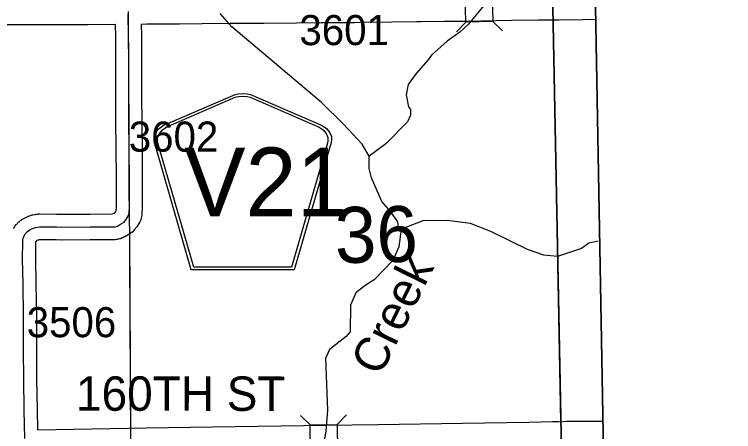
# Model space of a CAD drawing. Extents: x 23.6 to 68.7, y -63 to -29.
# Drawn here: x 55.238 to 56.912, y -39.423 to -38.453 of the extents above; entities that cross this region are included whole.
import ezdxf

# ---------------------------------------------------------------- set-up
doc = ezdxf.new("R2010")
doc.units = 0
for name, color, linetype in [('tdCoClipBndry', 7, 'Continuous'), ('tdCoCoBndry', 7, 'Continuous'), ('tdCoCoBndryPart', 7, 'Continuous'), ('tdCoHydroRiver', 7, 'Continuous'), ('tdCoHydroTxtLg', 7, 'Continuous'), ('tdCoSecRdNmbr', 7, 'Continuous'), ('tdCoSecRdTxt', 7, 'Continuous'), ('tdCoSecRteBand', 7, 'Continuous'), ('tdCoSecRteCL', 7, 'Continuous'), ('tdCoSectLine', 7, 'Continuous'), ('tdCoSectLinePart', 7, 'Continuous'), ('tdCoSectNmbr', 7, 'Continuous'), ('tdCoShieldCoRte', 7, 'Continuous'), ('tdCoStrucSec', 7, 'Continuous'), ('tdCoSurfGravel', 7, 'Continuous'), ('tdCoTwpBndryShd', 7, 'Continuous')]:
    doc.layers.add(name, color=color, linetype=linetype)

msp = doc.modelspace()

# ---------------------------------------------------------------- linework, layer by layer
at = {"layer": 'tdCoClipBndry'}
msp.add_lwpolyline([(48.4512, -33.5006), (56.4135, -33.3762), (56.4393, -33.3792), (56.4635, -33.3887), (56.4958, -33.4172), (56.511, -33.4483), (56.515, -33.4739), (56.5367, -34.4332), (56.5907, -38.4342), (56.6629, -42.4448), (56.8804, -55.4557), (56.9085, -56.4312), (56.9025, -56.8392), (56.9121, -57.4607), (56.9036, -57.4944), (56.8842, -57.5232), (56.8561, -57.5435), (56.8227, -57.553), (51.8233, -57.6334)], dxfattribs=at)
at = {"layer": 'tdCoCoBndry'}
for p, q in [((56.5105, -39.4286), (56.4911, -38.4358)), ((56.4911, -38.4358), (56.5105, -39.4286))]:
    msp.add_line(p, q, dxfattribs=at)
for points in [[(52.4244, -33.5401), (53.4208, -33.5241), (54.4205, -33.5093), (55.4178, -33.4938), (56.4154, -33.4762), (56.4371, -34.4346), (56.4491, -35.4344), (56.4625, -36.4338), (56.4774, -37.4328), (56.4911, -38.4358), (56.5105, -39.4286), (56.5284, -40.4484), (56.5463, -41.4474)], [(56.4151, -33.4762), (56.4368, -34.4346), (56.4488, -35.4344), (56.4621, -36.4338), (56.477, -37.4328), (56.4908, -38.4358), (56.5102, -39.4286), (56.5281, -40.4484), (56.5459, -41.4474)], [(56.6629, -42.4448), (56.5907, -38.4342), (56.5367, -34.4332), (56.515, -33.4748), (56.4154, -33.4762), (56.4371, -34.4346), (56.4491, -35.4344), (56.4625, -36.4338), (56.4774, -37.4328), (56.4911, -38.4358), (56.5105, -39.4286), (56.5284, -40.4484), (56.5463, -41.4474)]]:
    msp.add_lwpolyline(points, dxfattribs=at)
at = {"layer": 'tdCoCoBndryPart'}
msp.add_lwpolyline([(56.4913, -38.4656), (56.5096, -39.4)], dxfattribs=at)
at = {"layer": 'tdCoHydroRiver'}
for points in [[(56.331, -38.4319), (56.2952, -38.475), (56.2749, -38.4942), (56.2452, -38.5151), (56.2093, -38.5471), (56.2015, -38.5583), (56.1735, -38.5902), (56.1549, -38.6157), (56.1504, -38.6394), (56.1555, -38.6677), (56.1603, -38.674), (56.1605, -38.6866), (56.1528, -38.7025), (56.1029, -38.7536), (56.0638, -38.7825)], [(56.0638, -38.7825), (56.0477, -38.7543), (56.0045, -38.7075), (55.9534, -38.6576), (55.7444, -38.4818), (55.7172, -38.4506)], [(56.1385, -38.9521), (56.1322, -38.9474), (56.1304, -38.9348), (56.1144, -38.9113), (56.0935, -38.8879), (56.0692, -38.833), (56.0642, -38.811), (56.0638, -38.7825)], [(56.5025, -39.0159), (56.4708, -39.0127), (56.4327, -38.999), (56.347, -38.9574), (56.2994, -38.939), (56.2456, -38.9318), (56.1888, -38.9325), (56.1511, -38.9472), (56.1385, -38.9521)], [(56.1385, -38.9521), (56.1327, -38.9932), (56.1189, -39.0249), (56.0753, -39.0697), (56.0549, -39.0826), (56.033, -39.1002), (56.0208, -39.1288), (56.0199, -39.1903), (56.0106, -39.2015), (55.9715, -39.232), (55.9623, -39.2526), (55.967, -39.3725), (55.9628, -39.4215), (55.9584, -39.4468)], [(56.5966, -38.98), (56.5752, -38.9843), (56.5581, -38.9972), (56.5025, -39.0159)]]:
    msp.add_lwpolyline(points, dxfattribs=at)
at = {"layer": 'tdCoSecRteBand'}
for points in [[(55.2364, -38.9504), (55.2384, -38.9472), (55.2393, -38.9458), (55.2403, -38.9445), (55.2426, -38.9415), (55.2437, -38.9402), (55.2448, -38.9391), (55.2475, -38.9364), (55.2487, -38.9352), (55.2499, -38.9342), (55.2529, -38.9318), (55.2542, -38.9307), (55.2556, -38.9298), (55.2588, -38.9278), (55.2601, -38.9269), (55.2616, -38.9261), (55.265, -38.9245), (55.2658, -38.9241), (55.2666, -38.9237), (55.271, -38.9219), (55.2724, -38.9213), (55.2738, -38.9208), (55.2783, -38.9194), (55.2798, -38.919), (55.2813, -38.9187), (55.2859, -38.9178), (55.2874, -38.9175), (55.2889, -38.9173), (55.2936, -38.9169), (55.2951, -38.9167), (55.2966, -38.9167), (55.3362, -38.9169), (55.3365, -38.9169), (55.3369, -38.9169), (55.3489, -38.9172), (55.4145, -38.9169), (55.4145, -38.9169), (55.4146, -38.9169), (55.4666, -38.9167), (55.4702, -38.9148), (55.473, -38.913), (55.4745, -38.9111), (55.4753, -38.9097), (55.4759, -38.9003), (55.4757, -38.8728), (55.4757, -38.8727), (55.4757, -38.8726), (55.4757, -38.8352), (55.4754, -38.7602), (55.4748, -38.7056), (55.4748, -38.7055), (55.4748, -38.7054), (55.4744, -38.6403), (55.4744, -38.6402), (55.4744, -38.6402), (55.4743, -38.5628), (55.4741, -38.5033), (55.4737, -38.4765), (55.4096, -38.4767), (55.3514, -38.477), (55.3513, -38.477), (55.3511, -38.477), (55.2831, -38.4767), (55.2122, -38.4772)], [(56.5913, -38.4648), (56.5619, -38.465), (56.5057, -38.4657), (56.5057, -38.4657), (56.5057, -38.4657), (56.4914, -38.4658), (56.4907, -38.4658), (56.4894, -38.4658), (56.4893, -38.4658), (56.4891, -38.4658), (56.4581, -38.4658), (56.3953, -38.467), (56.3247, -38.4685), (56.3103, -38.4688), (56.31, -38.4688), (56.3098, -38.4688), (56.2383, -38.4693), (56.2383, -38.4693), (56.2382, -38.4693), (56.1847, -38.4696), (56.1766, -38.4702), (56.1757, -38.4703), (56.1747, -38.4703), (56.1167, -38.4708), (56.0425, -38.4717), (56.0289, -38.4724), (56.0281, -38.4724), (56.0274, -38.4724), (55.9673, -38.4723), (55.9533, -38.4726), (55.9531, -38.4726), (55.9529, -38.4726), (55.895, -38.4731), (55.895, -38.4731), (55.895, -38.4731), (55.8187, -38.4736), (55.7532, -38.4742), (55.7529, -38.4742), (55.7525, -38.4742), (55.7402, -38.4741), (55.6753, -38.4747), (55.6227, -38.4754), (55.6226, -38.4754), (55.6224, -38.4754), (55.6052, -38.4754), (55.5464, -38.4757), (55.5464, -38.4757), (55.5464, -38.4757), (55.5337, -38.4758), (55.5341, -38.5025), (55.5341, -38.5027), (55.5341, -38.5029), (55.5343, -38.5626), (55.5343, -38.5626), (55.5343, -38.5626), (55.5344, -38.64), (55.5348, -38.705), (55.5354, -38.7596), (55.5354, -38.7597), (55.5354, -38.7598), (55.5357, -38.835), (55.5357, -38.835), (55.5357, -38.8351), (55.5357, -38.8725), (55.5359, -38.901), (55.5359, -38.9021), (55.5358, -38.9031), (55.535, -38.9158), (55.5349, -38.9176), (55.5346, -38.9194), (55.5334, -38.9255), (55.5325, -38.9303), (55.5301, -38.9346), (55.5256, -38.9425), (55.5245, -38.9445), (55.5231, -38.9463), (55.5172, -38.9539), (55.5141, -38.9578), (55.51, -38.9605), (55.5019, -38.9658), (55.5008, -38.9665), (55.4996, -38.9671), (55.495, -38.9696), (55.4929, -38.9708), (55.4911, -38.9718), (55.4892, -38.9725), (55.4866, -38.9736), (55.4847, -38.9743), (55.4828, -38.9748), (55.48, -38.9755), (55.478, -38.976), (55.476, -38.9762), (55.4732, -38.9765), (55.4716, -38.9767), (55.47, -38.9767), (55.4148, -38.9769), (55.3487, -38.9772), (55.3482, -38.9772), (55.3478, -38.9772), (55.3356, -38.9769), (55.2978, -38.9767), (55.2962, -38.9769), (55.2946, -38.9772), (55.293, -38.9777), (55.2909, -38.9786), (55.2898, -38.9791), (55.2894, -38.9794), (55.289, -38.9797), (55.2887, -38.98), (55.2884, -38.9804), (55.2882, -38.9808), (55.288, -38.9812), (55.2878, -38.9817), (55.2877, -38.9821), (55.2876, -38.9826), (55.2875, -39.0213), (55.2886, -39.0788), (55.2886, -39.0789), (55.2886, -39.079), (55.2896, -39.1533), (55.2896, -39.1535), (55.2896, -39.1538), (55.2895, -39.2339), (55.29, -39.3), (55.2913, -39.3718), (55.2923, -39.4183), (55.5457, -39.4139), (55.5457, -39.4139), (55.5458, -39.4139), (55.699, -39.4118), (55.964, -39.408), (56.0839, -39.4062), (56.2817, -39.4028), (56.2817, -39.4028), (56.2817, -39.4028), (56.4358, -39.4005), (56.4908, -39.3991), (56.4915, -39.3991), (56.4922, -39.3991), (56.5021, -39.3993), (56.5032, -39.3993), (56.5044, -39.3994), (56.5102, -39.4), (56.5232, -39.3984), (56.5249, -39.3982), (56.5266, -39.3982), (56.6081, -39.398)]]:
    msp.add_lwpolyline(points, dxfattribs=at)
at = {"layer": 'tdCoSecRteCL'}
msp.add_lwpolyline([(55.2627, -39.4388), (55.2613, -39.3724), (55.26, -39.3004), (55.2595, -39.2339), (55.2596, -39.1537), (55.2586, -39.0794), (55.2575, -39.0215), (55.2577, -38.9808), (55.2581, -38.977), (55.2589, -38.9733), (55.2602, -38.9697), (55.2618, -38.9663), (55.2638, -38.9631), (55.2662, -38.9601), (55.2689, -38.9574), (55.2718, -38.9551), (55.275, -38.953), (55.2784, -38.9513), (55.2827, -38.9495), (55.2872, -38.9481), (55.2918, -38.9472), (55.2965, -38.9467), (55.3361, -38.9469), (55.3486, -38.9472), (55.4147, -38.9469), (55.4699, -38.9467), (55.4727, -38.9464), (55.4755, -38.9457), (55.4781, -38.9447), (55.4806, -38.9433), (55.4855, -38.9406), (55.4936, -38.9354), (55.4995, -38.9278), (55.5039, -38.9199), (55.5051, -38.9138), (55.5059, -38.9012), (55.5057, -38.8726), (55.5057, -38.8351), (55.5054, -38.76), (55.5048, -38.7052), (55.5044, -38.6401), (55.5043, -38.5627), (55.5041, -38.503), (55.5033, -38.4519)], dxfattribs=at)
at = {"layer": 'tdCoSectLine'}
for points in [[(56.4908, -38.4358), (56.5102, -39.4286)], [(55.5029, -38.4461), (55.5087, -39.4446)]]:
    msp.add_lwpolyline(points, dxfattribs=at)
at = {"layer": 'tdCoSectLinePart'}
for points in [[(56.4913, -38.4656), (56.5096, -39.4)], [(55.5059, -38.9623), (55.5085, -39.4148)]]:
    msp.add_lwpolyline(points, dxfattribs=at)
at = {"layer": 'tdCoShieldCoRte'}
for points in [[(55.65, -39.0465), (55.568, -38.7636), (55.5641, -38.7505), (55.5634, -38.7446), (55.5634, -38.7368), (55.5676, -38.7265), (55.5749, -38.718), (55.5845, -38.7113), (55.7518, -38.639), (55.7593, -38.6373), (55.7697, -38.6364), (55.7801, -38.6373), (55.7877, -38.639), (55.9549, -38.7113), (55.9645, -38.718), (55.9718, -38.7265), (55.976, -38.7368), (55.976, -38.7446), (55.9753, -38.7505), (55.9714, -38.7636), (55.8895, -39.0465)], [(55.6558, -39.0402), (55.5761, -38.7649), (55.5724, -38.7523), (55.5717, -38.7467), (55.5717, -38.7391), (55.5757, -38.7292), (55.5827, -38.7211), (55.5919, -38.7147), (55.7525, -38.6452), (55.7597, -38.6437), (55.7697, -38.6428), (55.7797, -38.6437), (55.7869, -38.6452), (55.9475, -38.7147), (55.9567, -38.7211), (55.9637, -38.7292), (55.9678, -38.7391), (55.9678, -38.7467), (55.9671, -38.7523), (55.9633, -38.7649), (55.8836, -39.0402)]]:
    msp.add_lwpolyline(points, close=True, dxfattribs=at)
at = {"layer": 'tdCoStrucSec'}
for p, q in [((56.2891, -38.4705), (56.2675, -38.4932)), ((56.3517, -38.4691), (56.3743, -38.4908)), ((55.9268, -39.4072), (55.9044, -39.3854)), ((55.9894, -39.4063), (56.0113, -39.3839))]:
    msp.add_line(p, q, dxfattribs=at)
for points in [[(56.2877, -38.408), (56.3503, -38.4066), (56.3517, -38.4691), (56.2891, -38.4705)], [(55.9268, -39.4072), (55.9894, -39.4063), (55.9903, -39.4689), (55.9277, -39.4698)]]:
    msp.add_lwpolyline(points, close=True, dxfattribs=at)
at = {"layer": 'tdCoSurfGravel'}
msp.add_lwpolyline([(55.2627, -39.4388), (55.2613, -39.3724), (55.26, -39.3004), (55.2595, -39.2339), (55.2596, -39.1537), (55.2586, -39.0794), (55.2575, -39.0215), (55.2577, -38.9808), (55.2581, -38.977), (55.2589, -38.9733), (55.2602, -38.9697), (55.2618, -38.9663), (55.2638, -38.9631), (55.2662, -38.9601), (55.2689, -38.9574), (55.2718, -38.9551), (55.275, -38.953), (55.2784, -38.9513), (55.2827, -38.9495), (55.2872, -38.9481), (55.2918, -38.9472), (55.2965, -38.9467), (55.3361, -38.9469), (55.3486, -38.9472), (55.4147, -38.9469), (55.4699, -38.9467), (55.4727, -38.9464), (55.4755, -38.9457), (55.4781, -38.9447), (55.4806, -38.9433), (55.4855, -38.9406), (55.4936, -38.9354), (55.4995, -38.9278), (55.5039, -38.9199), (55.5051, -38.9138), (55.5059, -38.9012), (55.5057, -38.8726), (55.5057, -38.8351), (55.5054, -38.76), (55.5048, -38.7052), (55.5044, -38.6401), (55.5043, -38.5627), (55.5041, -38.503), (55.5033, -38.4519)], dxfattribs=at)
at = {"layer": 'tdCoTwpBndryShd'}
msp.add_lwpolyline([(56.4151, -33.4762), (56.4368, -34.4346), (56.4488, -35.4344), (56.4621, -36.4338), (56.477, -37.4328), (56.4908, -38.4358), (56.5102, -39.4286), (56.5281, -40.4484), (56.5459, -41.4474)], dxfattribs=at)

# ---------------------------------------------------------------- texts
at = {"layer": 'tdCoHydroTxtLg'}
msp.add_text('Creek', height=0.08, rotation=63.783, dxfattribs=at).set_placement((56.09, -39.2963))
at = {"layer": 'tdCoSecRdNmbr'}
for s, rotation, p in [('3601', 0.0427, (55.9017, -38.5242)), ('3602', 0.0424, (55.5046, -38.7719)), ('3506', 0.0422, (55.2671, -39.2033))]:
    msp.add_text(s, height=0.07, rotation=rotation, dxfattribs=at).set_placement(p)
at = {"layer": 'tdCoSecRdTxt'}
msp.add_text('160TH ST', height=0.08, rotation=359.9515, dxfattribs=at).set_placement((55.3817, -39.3741))
at = {"layer": 'tdCoSectNmbr'}
msp.add_text('36', height=0.13, rotation=1.0427, dxfattribs=at).set_placement((55.985, -39.031))
at = {"layer": 'tdCoShieldCoRte'}
msp.add_text('V21', height=0.16, dxfattribs=at).set_placement((55.6335, -38.9223))

doc.saveas('drawing.dxf')
